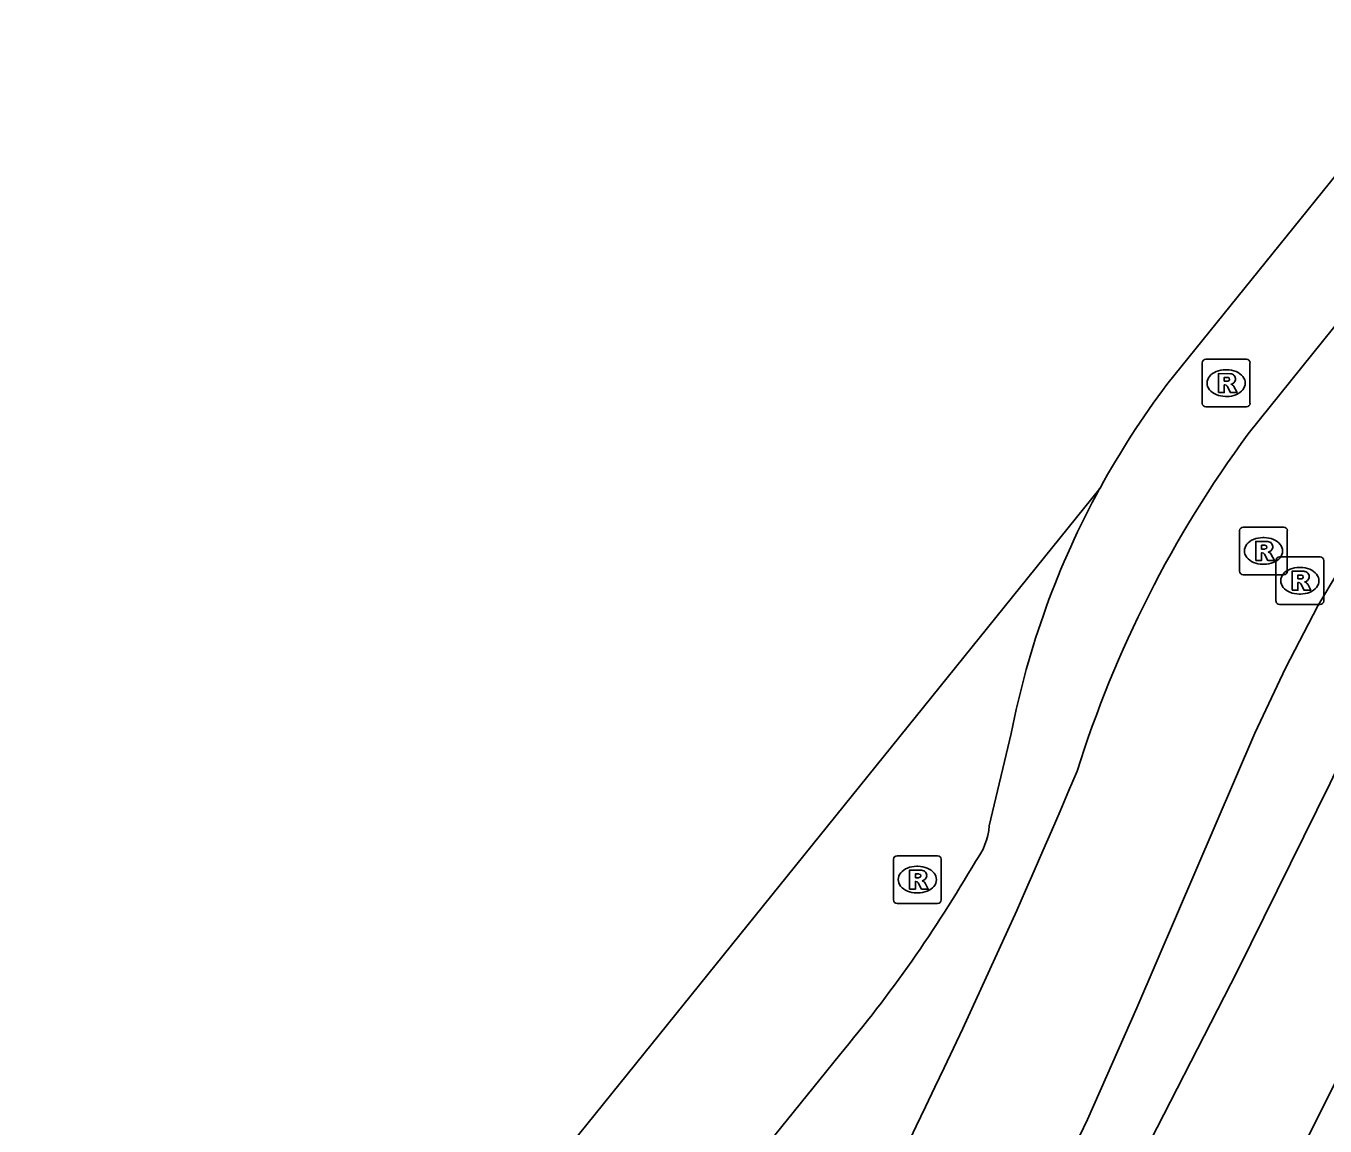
# Model space of a CAD drawing. Extents: x 160676 to 161153, y 383244 to 383713.
# Drawn here: x 160752.3 to 160779.55, y 383659.63 to 383682.71 of the extents above; entities that cross this region are included whole.
import ezdxf

# ---------------------------------------------------------------- set-up
doc = ezdxf.new("R2010")
doc.units = 0
doc.layers.add('IMGEO_Rijbaan_lokaal_gesloten', color=7, linetype='Continuous')
doc.layers.add('IMGEO_Rioolput', color=7, linetype='Continuous')

msp = doc.modelspace()

# ---------------------------------------------------------------- linework, layer by layer
at = {"layer": 'IMGEO_Rijbaan_lokaal_gesloten'}
for points in [[(160776.238, 383675.192), (160782.31, 383682.713)], [(160777.944, 383674.157), (160784.44, 383682.225)], [(160764.119, 383641.027), (160766.145, 383643.65), (160769.142, 383647.899), (160770.676, 383650.308), (160771.68, 383651.84), (160774.069, 383655.956), (160775.471, 383658.511), (160777.716, 383662.891), (160779.662, 383666.828), (160781.883, 383671.551), (160783.936, 383675.946), (160785.569, 383678.974)], [(160785.569, 383678.974), (160784.667, 383678.063), (160783.386, 383676.396), (160781.018, 383673.096), (160780.256, 383671.973), (160779.404, 383670.548), (160778.728, 383669.242), (160778.083, 383667.875), (160775.605, 383662.111), (160774.574, 383659.767), (160772.842, 383656.172), (160771.781, 383654.089), (160769.881, 383650.522), (160768.336, 383647.924), (160766.955, 383645.605), (160764.119, 383641.027)], [(160786.048, 383673.696), (160785.878, 383673.243), (160785.705, 383672.791), (160784.937, 383670.937), (160784.09, 383669.134), (160783.061, 383667.115), (160775.307, 383651.641)], [(160752.304, 383645.091), (160753.157, 383646.134), (160774.834, 383673.018)], [(160772.971, 383667.87), (160772.511, 383665.932)], [(160769.368, 383661.122), (160755.163, 383643.536)]]:
    msp.add_lwpolyline(points, dxfattribs=at)
for centre, radius, start, end in [((160790.698, 383664.313), 18.095, 143.0444, 151.2457), ((160797.366, 383659.856), 24.119, 143.6357, 162.5823), ((160790.566, 383664.414), 17.932, 151.3246, 168.8862), ((160628.161, 383728.837), 158.703, 326.60161, 337.09763), ((160771.115, 383666.046), 1.401, 322.0852, 355.3472), ((160747.656, 383679.395), 28.378, 319.9155, 329.951)]:
    msp.add_arc(centre, radius, start, end, dxfattribs=at)
at = {"layer": 'IMGEO_Rioolput'}
for p, q in [((160777.054, 383675.72), (160777.906, 383675.72)), ((160776.979, 383674.794), (160776.979, 383675.646)), ((160777.467, 383675.5), (160777.492, 383675.5)), ((160777.98, 383675.646), (160777.98, 383674.794)), ((160777.49, 383674.94), (160777.465, 383674.94)), ((160777.906, 383674.72), (160777.054, 383674.72)), ((160777.837, 383672.199), (160778.689, 383672.199)), ((160777.762, 383671.273), (160777.762, 383672.125)), ((160778.25, 383671.979), (160778.275, 383671.979)), ((160778.763, 383672.125), (160778.763, 383671.273)), ((160778.273, 383671.419), (160778.248, 383671.419)), ((160778.525, 383670.647), (160778.525, 383671.499)), ((160778.6, 383671.573), (160779.452, 383671.573)), ((160779.013, 383671.353), (160779.038, 383671.353)), ((160779.526, 383671.499), (160779.526, 383670.647)), ((160778.689, 383671.199), (160777.837, 383671.199)), ((160779.036, 383670.793), (160779.011, 383670.793)), ((160779.452, 383670.573), (160778.6, 383670.573)), ((160770.501, 383664.377), (160770.501, 383665.229)), ((160770.576, 383665.303), (160771.428, 383665.303)), ((160770.989, 383665.083), (160771.014, 383665.083)), ((160771.502, 383665.229), (160771.502, 383664.377)), ((160771.012, 383664.523), (160770.987, 383664.523)), ((160771.428, 383664.303), (160770.576, 383664.303))]:
    msp.add_line(p, q, dxfattribs=at)
for points in [[(160777.054, 383675.72), (160777.906, 383675.72)], [(160776.979, 383674.794), (160776.979, 383675.646)], [(160777.568, 383675.418), (160777.316, 383675.42), (160777.316, 383675.02)], [(160777.98, 383675.646), (160777.98, 383674.794)], [(160777.316, 383675.02), (160777.44, 383675.02), (160777.44, 383675.182), (160777.451, 383675.182)], [(160777.494, 383675.339), (160777.44, 383675.339), (160777.44, 383675.258)], [(160777.44, 383675.258), (160777.492, 383675.258)], [(160777.498, 383675.153), (160777.569, 383675.02), (160777.709, 383675.02), (160777.644, 383675.146)], [(160777.906, 383674.72), (160777.054, 383674.72)], [(160777.837, 383672.199), (160778.689, 383672.199)], [(160777.762, 383671.273), (160777.762, 383672.125)], [(160778.351, 383671.897), (160778.099, 383671.899), (160778.099, 383671.499)], [(160778.763, 383672.125), (160778.763, 383671.273)], [(160778.099, 383671.499), (160778.223, 383671.499), (160778.223, 383671.661), (160778.234, 383671.661)], [(160778.277, 383671.818), (160778.223, 383671.818), (160778.223, 383671.737)], [(160778.223, 383671.737), (160778.275, 383671.737)], [(160778.281, 383671.632), (160778.352, 383671.499), (160778.492, 383671.499), (160778.427, 383671.625)], [(160778.525, 383670.647), (160778.525, 383671.499)], [(160778.6, 383671.573), (160779.452, 383671.573)], [(160779.526, 383671.499), (160779.526, 383670.647)], [(160778.689, 383671.199), (160777.837, 383671.199)], [(160779.114, 383671.271), (160778.862, 383671.273), (160778.862, 383670.873)], [(160779.04, 383671.192), (160778.986, 383671.192), (160778.986, 383671.111)], [(160778.986, 383671.111), (160779.038, 383671.111)], [(160778.862, 383670.873), (160778.986, 383670.873), (160778.986, 383671.035), (160778.997, 383671.035)], [(160779.044, 383671.006), (160779.115, 383670.873), (160779.255, 383670.873), (160779.19, 383670.999)], [(160779.452, 383670.573), (160778.6, 383670.573)], [(160770.501, 383664.377), (160770.501, 383665.229)], [(160770.576, 383665.303), (160771.428, 383665.303)], [(160771.502, 383665.229), (160771.502, 383664.377)], [(160771.09, 383665.001), (160770.838, 383665.003), (160770.838, 383664.603)], [(160771.016, 383664.922), (160770.962, 383664.922), (160770.962, 383664.841)], [(160770.962, 383664.841), (160771.014, 383664.841)], [(160770.838, 383664.603), (160770.962, 383664.603), (160770.962, 383664.765), (160770.973, 383664.765)], [(160771.02, 383664.736), (160771.091, 383664.603), (160771.231, 383664.603), (160771.166, 383664.729)], [(160771.428, 383664.303), (160770.576, 383664.303)]]:
    msp.add_lwpolyline(points, dxfattribs=at)
for centre, radius, start, end in [((160777.056, 383675.644), 0.0765, 91.552, 178.448), ((160777.056, 383675.644), 0.0765, 91.552, 178.448), ((160777.904, 383675.644), 0.0765, 1.552, 88.448), ((160777.904, 383675.644), 0.0765, 1.552, 88.448), ((160777.45, 383675.129), 0.0533, 26.0293, 88.6989), ((160777.476, 383675.447), 0.19, 274.7715, 282.9687), ((160777.5, 383675.243), 0.0964, 77.0061, 93.1865), ((160777.514, 383675.3), 0.0378, 276.6634, 79.6772), ((160777.567, 383675.308), 0.109, 350.3612, 89.416), ((160777.565, 383675.308), 0.112, 277.5842, 350.9817), ((160777.549, 383675.093), 0.108, 29.5134, 73.7905), ((160777.056, 383674.796), 0.0765, 181.552, 268.448), ((160777.056, 383674.796), 0.0765, 181.552, 268.448), ((160777.904, 383674.796), 0.0765, 271.552, 358.448), ((160777.904, 383674.796), 0.0765, 271.552, 358.448), ((160777.839, 383672.123), 0.0765, 91.552, 178.448), ((160777.839, 383672.123), 0.0765, 91.552, 178.448), ((160778.687, 383672.123), 0.0765, 1.552, 88.448), ((160778.687, 383672.123), 0.0765, 1.552, 88.448), ((160778.35, 383671.787), 0.109, 350.3612, 89.416), ((160778.233, 383671.608), 0.0533, 26.0293, 88.6989), ((160778.259, 383671.926), 0.19, 274.7715, 282.9687), ((160778.283, 383671.722), 0.0964, 77.0061, 93.1865), ((160778.297, 383671.779), 0.0378, 276.6634, 79.6772), ((160778.348, 383671.787), 0.112, 277.5842, 350.9817), ((160778.332, 383671.572), 0.108, 29.5134, 73.7905), ((160778.602, 383671.497), 0.0765, 91.552, 178.448), ((160778.602, 383671.497), 0.0765, 91.552, 178.448), ((160779.45, 383671.497), 0.0765, 1.552, 88.448), ((160779.45, 383671.497), 0.0765, 1.552, 88.448), ((160777.839, 383671.275), 0.0765, 181.552, 268.448), ((160777.839, 383671.275), 0.0765, 181.552, 268.448), ((160778.687, 383671.275), 0.0765, 271.552, 358.448), ((160778.687, 383671.275), 0.0765, 271.552, 358.448), ((160779.022, 383671.3), 0.19, 274.7715, 282.9687), ((160779.046, 383671.096), 0.0964, 77.0061, 93.1865), ((160779.06, 383671.153), 0.0378, 276.6634, 79.6772), ((160779.113, 383671.161), 0.109, 350.3612, 89.416), ((160779.111, 383671.161), 0.112, 277.5842, 350.9817), ((160778.996, 383670.982), 0.0533, 26.0293, 88.6989), ((160779.095, 383670.946), 0.108, 29.5134, 73.7905), ((160778.602, 383670.649), 0.0765, 181.552, 268.448), ((160778.602, 383670.649), 0.0765, 181.552, 268.448), ((160779.45, 383670.649), 0.0765, 271.552, 358.448), ((160779.45, 383670.649), 0.0765, 271.552, 358.448), ((160770.578, 383665.227), 0.0765, 91.552, 178.448), ((160770.578, 383665.227), 0.0765, 91.552, 178.448), ((160771.426, 383665.227), 0.0765, 1.552, 88.448), ((160771.426, 383665.227), 0.0765, 1.552, 88.448), ((160770.998, 383665.03), 0.19, 274.7715, 282.9687), ((160771.022, 383664.826), 0.0964, 77.0061, 93.1865), ((160771.036, 383664.883), 0.0378, 276.6634, 79.6772), ((160771.089, 383664.891), 0.109, 350.3612, 89.416), ((160771.087, 383664.891), 0.112, 277.5842, 350.9817), ((160770.972, 383664.712), 0.0533, 26.0293, 88.6989), ((160771.071, 383664.676), 0.108, 29.5134, 73.7905), ((160770.578, 383664.379), 0.0765, 181.552, 268.448), ((160770.578, 383664.379), 0.0765, 181.552, 268.448), ((160771.426, 383664.379), 0.0765, 271.552, 358.448), ((160771.426, 383664.379), 0.0765, 271.552, 358.448)]:
    msp.add_arc(centre, radius, start, end, dxfattribs=at)
for centre, major_axis, ratio, start_param, end_param in [((160777.466, 383675.22), (-0.387, 0.002), 0.722429, 4.712389, 7.853982), ((160777.491, 383675.22), (-0.39, 0.002), 0.717154, 1.570796, 4.712389), ((160778.249, 383671.699), (-0.387, 0.002), 0.722429, 4.712389, 7.853982), ((160778.274, 383671.699), (-0.39, 0.002), 0.717154, 1.570796, 4.712389), ((160779.012, 383671.073), (-0.387, 0.002), 0.722429, 4.712389, 7.853982), ((160779.037, 383671.073), (-0.39, 0.002), 0.717154, 1.570796, 4.712389), ((160770.988, 383664.803), (-0.387, 0.002), 0.722429, 4.712389, 7.853982), ((160771.013, 383664.803), (-0.39, 0.002), 0.717154, 1.570796, 4.712389)]:
    msp.add_ellipse(centre, major_axis=major_axis, ratio=ratio, start_param=start_param, end_param=end_param, dxfattribs=at)

doc.saveas('drawing.dxf')
